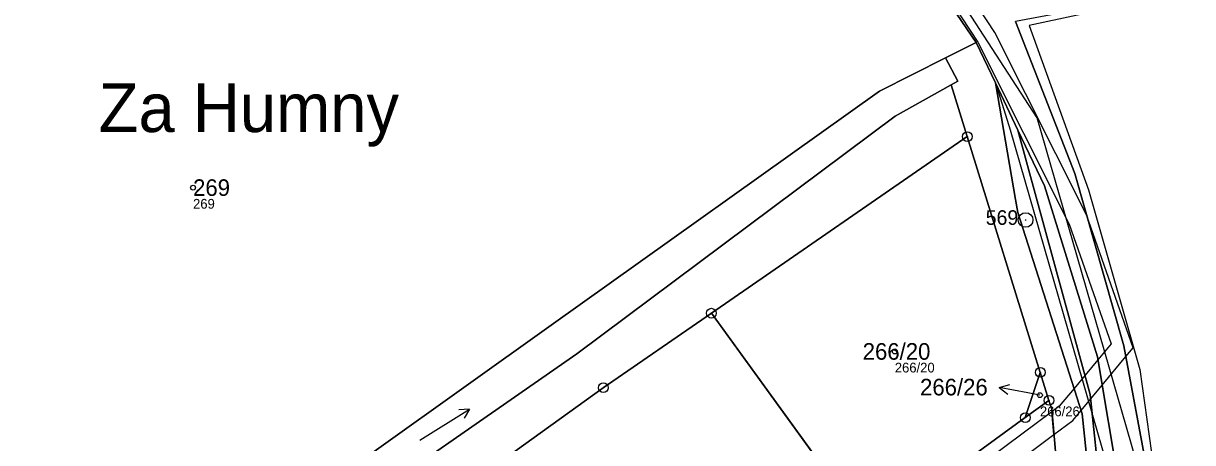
# Model space of a CAD drawing. Extents: x -734504 to -730695, y -1027923 to -1024502.
# Drawn here: x -732188.3 to -732068.2, y -1026585.2 to -1026542.3 of the extents above; entities that cross this region are included whole.
import ezdxf

# ---------------------------------------------------------------- set-up
doc = ezdxf.new("R2010")
doc.units = 0
for name, color, linetype in [('Definiční body', 7, 'Continuous'), ('Hranice parcel', 7, 'Continuous'), ('Parcelní čísla', 7, 'Continuous'), ('Polygon parcely', 7, 'Continuous'), ('Pop  PČ popisy', 7, 'Continuous'), ('Vnitřní kresba', 7, 'Continuous'), ('Věcná břemena k části', 7, 'Continuous'), ('Značky bodu BP', 7, 'Continuous'), ('Značky kultur', 7, 'Continuous')]:
    doc.layers.add(name, color=color, linetype=linetype)

msp = doc.modelspace()

# ---------------------------------------------------------------- linework, layer by layer
at = {"layer": 'Definiční body'}
for centre in [(-732170.86, -1026559.09), (-732098.8, -1026575.89), (-732083.9, -1026580.38)]:
    msp.add_circle(centre, 0.25, dxfattribs=at)
at = {"layer": 'Hranice parcel'}
for p, q in [((-732093.58, -1026545.78), (-732090.45, -1026544.21)), ((-732090.45, -1026544.21), (-732088.47, -1026548.35)), ((-732093.01, -1026548.54), (-732091.36, -1026553.86)), ((-732088.47, -1026548.35), (-732086.16, -1026553.19)), ((-732117.64, -1026571.97), (-732091.36, -1026553.86)), ((-732091.36, -1026553.86), (-732083.86, -1026578.04)), ((-732101.4, -1026594.32), (-732117.64, -1026571.97)), ((-732083.86, -1026578.04), (-732085.4, -1026582.68)), ((-732082.97, -1026580.91), (-732083.86, -1026578.04)), ((-732085.4, -1026582.68), (-732082.97, -1026580.91)), ((-732085.4, -1026582.68), (-732101.4, -1026594.32))]:
    msp.add_line(p, q, dxfattribs=at)
for points in [[(-732090.45, -1026544.21), (-732099.35, -1026531.16), (-732111.65, -1026516.67), (-732126.18, -1026503.42), (-732136.33, -1026495.67), (-732141.2, -1026491.96), (-732143.56, -1026494.09)], [(-732086.41, -1026542.06), (-732080.33, -1026557.64), (-732075.27, -1026575.33), (-732072.4, -1026590.69), (-732070.5, -1026609.31), (-732069.79, -1026623.89), (-732069.53, -1026637.07)], [(-732093.58, -1026545.78), (-732100.39, -1026549.21), (-732134.09, -1026573.18), (-732160.77, -1026592.19), (-732179.73, -1026604.47), (-732207.52, -1026617.41), (-732218.66, -1026619.28)], [(-732093.01, -1026548.54), (-732092.33, -1026548.16), (-732093.58, -1026545.78)], [(-732215.66, -1026623.85), (-732205.5, -1026622), (-732177.22, -1026608.06), (-732158.52, -1026594.95), (-732131.47, -1026576.13), (-732098.75, -1026551.77), (-732093.01, -1026548.54)], [(-732076.75, -1026648.35), (-732076.55, -1026646.37), (-732075.69, -1026619.32), (-732079.57, -1026582.28), (-732086.17, -1026561.64), (-732086.4, -1026560.3), (-732088.47, -1026548.35)], [(-732077.67, -1026590.42), (-732078.73, -1026580.32), (-732086.16, -1026553.19)], [(-732086.16, -1026553.19), (-732083.43, -1026558.91), (-732078, -1026576.45), (-732075.75, -1026589.72), (-732073.63, -1026607.11), (-732073.03, -1026623.08), (-732073.42, -1026628.94), (-732073.91, -1026636.29), (-732075.49, -1026649.51)], [(-732139.51, -1026587.35), (-732128.74, -1026579.61), (-732117.64, -1026571.97)], [(-732081.95, -1026590.07), (-732082.69, -1026581.82), (-732082.97, -1026580.91)]]:
    msp.add_lwpolyline(points, dxfattribs=at)
at = {"layer": 'Polygon parcely'}
for points in [[(-732166.5, -1026512.57), (-732166.77, -1026512.77), (-732177.35, -1026520.82), (-732192.85, -1026531.34), (-732205.86, -1026539.73), (-732220.88, -1026549.51), (-732254.31, -1026570.23), (-732238.45, -1026593.6), (-732218.66, -1026619.28), (-732207.52, -1026617.41), (-732179.73, -1026604.47), (-732160.77, -1026592.19), (-732134.09, -1026573.18), (-732100.39, -1026549.21), (-732093.58, -1026545.78), (-732090.45, -1026544.21), (-732099.35, -1026531.16), (-732111.65, -1026516.67), (-732126.18, -1026503.42), (-732136.33, -1026495.67), (-732141.2, -1026491.96), (-732143.56, -1026494.09), (-732155.67, -1026504.25), (-732164.04, -1026510.73)], [(-732070.5, -1026609.31), (-732069.79, -1026623.89), (-732069.53, -1026637.07), (-732059.39, -1026626.01), (-732059.07, -1026625.66), (-732035.48, -1026606.53), (-732032.04, -1026600.26), (-732048.29, -1026578.92), (-732057.25, -1026564.44), (-732061.67, -1026537.42), (-732086.41, -1026542.06), (-732080.33, -1026557.64), (-732075.27, -1026575.33), (-732072.4, -1026590.69)], [(-732205.5, -1026622), (-732177.22, -1026608.06), (-732158.52, -1026594.95), (-732131.47, -1026576.13), (-732098.75, -1026551.77), (-732093.01, -1026548.54), (-732092.33, -1026548.16), (-732093.58, -1026545.78), (-732100.39, -1026549.21), (-732134.09, -1026573.18), (-732160.77, -1026592.19), (-732179.73, -1026604.47), (-732207.52, -1026617.41), (-732218.66, -1026619.28), (-732215.66, -1026623.85)], [(-732128.74, -1026579.61), (-732117.64, -1026571.97), (-732091.36, -1026553.86), (-732093.01, -1026548.54), (-732098.75, -1026551.77), (-732131.47, -1026576.13), (-732158.52, -1026594.95), (-732177.22, -1026608.06), (-732205.5, -1026622), (-732215.66, -1026623.85), (-732205.45, -1026634.43), (-732182.49, -1026618.19), (-732177.84, -1026614.9), (-732161.05, -1026602.83), (-732139.51, -1026587.35)], [(-732075.41, -1026647.11), (-732075.07, -1026636.19), (-732074.42, -1026623.29), (-732074.53, -1026621.63), (-732075.48, -1026607), (-732077.67, -1026590.42), (-732078.73, -1026580.32), (-732086.16, -1026553.19), (-732088.47, -1026548.35), (-732086.4, -1026560.3), (-732086.17, -1026561.64), (-732079.57, -1026582.28), (-732075.69, -1026619.32), (-732076.55, -1026646.37), (-732076.75, -1026648.35), (-732076.65, -1026648.26)], [(-732075.49, -1026649.51), (-732073.91, -1026636.29), (-732073.42, -1026628.94), (-732073.03, -1026623.08), (-732073.63, -1026607.11), (-732075.75, -1026589.72), (-732078, -1026576.45), (-732083.43, -1026558.91), (-732086.16, -1026553.19), (-732078.73, -1026580.32), (-732077.67, -1026590.42), (-732075.48, -1026607), (-732074.53, -1026621.63), (-732074.42, -1026623.29), (-732075.07, -1026636.19), (-732075.41, -1026647.11)], [(-732085.4, -1026582.68), (-732083.86, -1026578.04), (-732091.36, -1026553.86), (-732117.64, -1026571.97), (-732101.4, -1026594.32)], [(-732101.4, -1026594.32), (-732117.64, -1026571.97), (-732128.74, -1026579.61), (-732139.51, -1026587.35), (-732123.02, -1026610.05)], [(-732082.97, -1026580.91), (-732083.86, -1026578.04), (-732085.4, -1026582.68)], [(-732123.02, -1026610.05), (-732144.47, -1026625.66), (-732165.79, -1026641.17), (-732182.83, -1026653.57), (-732185.26, -1026655.34), (-732179.65, -1026661.14), (-732175.4, -1026658.05), (-732156.82, -1026644.53), (-732134.37, -1026628.21), (-732111.48, -1026611.55), (-732085.59, -1026592.72), (-732081.95, -1026590.07), (-732082.69, -1026581.82), (-732082.97, -1026580.91), (-732085.4, -1026582.68), (-732101.4, -1026594.32)]]:
    msp.add_lwpolyline(points, close=True, dxfattribs=at)
for points in [[(-732099.35, -1026531.16), (-732090.45, -1026544.21), (-732088.47, -1026548.35), (-732086.16, -1026553.19), (-732083.43, -1026558.91), (-732078, -1026576.45), (-732075.75, -1026589.72), (-732073.63, -1026607.11), (-732073.03, -1026623.08), (-732073.42, -1026628.94), (-732073.91, -1026636.29), (-732075.49, -1026649.51), (-732077.64, -1026660.06), (-732078.01, -1026660.91), (-732080.52, -1026666.69), (-732085.45, -1026676.38)], [(-732078.62, -1026670.82), (-732074.95, -1026661.55), (-732072.78, -1026651.68), (-732071.93, -1026647.84), (-732070.78, -1026642.68), (-732069.53, -1026637.07), (-732069.79, -1026623.89), (-732070.5, -1026609.31), (-732072.4, -1026590.69), (-732075.27, -1026575.33), (-732080.33, -1026557.64), (-732086.41, -1026542.06)], [(-732075.69, -1026619.32), (-732079.57, -1026582.28), (-732086.17, -1026561.64), (-732086.4, -1026560.3), (-732088.47, -1026548.35), (-732090.45, -1026544.21), (-732093.58, -1026545.78), (-732092.33, -1026548.16), (-732093.01, -1026548.54), (-732091.36, -1026553.86), (-732083.86, -1026578.04), (-732082.97, -1026580.91), (-732082.69, -1026581.82), (-732081.95, -1026590.07)]]:
    msp.add_lwpolyline(points, dxfattribs=at)
at = {"layer": 'Pop  PČ popisy'}
for p, q in [((-732088.08, -1026579.58), (-732087, -1026579.28)), ((-732085.13, -1026580.15), (-732088.08, -1026579.58)), ((-732088.08, -1026579.58), (-732087.19, -1026580.26)), ((-732083.9, -1026580.38), (-732085.13, -1026580.15))]:
    msp.add_line(p, q, dxfattribs=at)
at = {"layer": 'Vnitřní kresba'}
msp.add_lwpolyline([(-732061.13, -1026537.35), (-732085.01, -1026542.48), (-732078.92, -1026559.32), (-732073.63, -1026577.76), (-732071.73, -1026591.42), (-732069.62, -1026609.74), (-732068.98, -1026636.13), (-732059.46, -1026625.23), (-732039.49, -1026615.52), (-732026.13, -1026613.13), (-732013.67, -1026616.52), (-731996.27, -1026634.52), (-731967.83, -1026652.33), (-731949.59, -1026613.99), (-731927.58, -1026565.74), (-731904.67, -1026526.33)], dxfattribs=at)
at = {"layer": 'Věcná břemena k části'}
for points in [[(-732099.35, -1026531.16), (-732090.45, -1026544.21), (-732088.47, -1026548.35), (-732086.94, -1026553.18), (-732077.02, -1026587.52), (-732073.1, -1026632.62), (-732069.62, -1026632.42), (-732065.03, -1026632.16), (-732056.49, -1026631.67), (-732032.51, -1026630.31), (-732025.2, -1026631.69), (-732022.86, -1026629.07), (-732032.31, -1026627.29), (-732057.99, -1026628.75), (-732062.12, -1026628.99), (-732069.68, -1026629.42), (-732070.36, -1026629.46), (-732074.06, -1026586.96), (-732084.18, -1026551.92), (-732101.02, -1026526)], [(-732097.7, -1026532.86), (-732090.26, -1026544.19), (-732080.89, -1026562.83), (-732076.58, -1026575.11), (-732077.95, -1026576.75), (-732079.27, -1026578.34), (-732080.4, -1026579.69), (-732081.91, -1026581.51), (-732082.67, -1026582.07), (-732082.46, -1026584.41), (-732080.53, -1026582.97), (-732079.68, -1026581.95), (-732078.68, -1026580.76), (-732077.51, -1026579.34), (-732075.07, -1026576.41), (-732074.33, -1026575.53), (-732079.12, -1026561.87), (-732088.53, -1026543.18), (-732096.09, -1026531.67)], [(-732112.29, -1026606.7), (-732082.46, -1026584.41), (-732082.67, -1026582.07), (-732098.21, -1026593.63)]]:
    msp.add_lwpolyline(points, dxfattribs=at)
at = {"layer": 'Značky bodu BP'}
for centre, radius in [((-732091.36, -1026553.86), 0.5), ((-732091.36, -1026553.86), 0.0303), ((-732085.37, -1026562.41), 0.75), ((-732085.37, -1026562.41), 0.03), ((-732117.64, -1026571.97), 0.5), ((-732117.64, -1026571.97), 0.0303), ((-732083.86, -1026578.04), 0.5), ((-732083.86, -1026578.04), 0.0303), ((-732128.74, -1026579.61), 0.5), ((-732128.74, -1026579.61), 0.0303), ((-732082.97, -1026580.91), 0.5), ((-732082.97, -1026580.91), 0.0303), ((-732085.4, -1026582.68), 0.5), ((-732085.4, -1026582.68), 0.0303)]:
    msp.add_circle(centre, radius, dxfattribs=at)
at = {"layer": 'Značky kultur'}
for p, q in [((-732147.56, -1026584.98), (-732142.47, -1026581.8)), ((-732142.47, -1026581.8), (-732143.56, -1026581.89)), ((-732142.47, -1026581.8), (-732143.03, -1026582.74))]:
    msp.add_line(p, q, dxfattribs=at)

# ---------------------------------------------------------------- texts
at = {"layer": 'Definiční body'}
for s, p in [('269', (-732170.86, -1026561.25)), ('266/20', (-732098.8, -1026578.05)), ('266/26', (-732083.9, -1026582.54))]:
    msp.add_text(s, height=1, dxfattribs=at).set_placement(p)
at = {"layer": 'Parcelní čísla'}
for s, p in [('269', (-732170.86, -1026559.94)), ('266/20', (-732102.1, -1026576.74)), ('266/26', (-732096.21, -1026580.4))]:
    msp.add_text(s, height=1.7, dxfattribs=at).set_placement(p)
at = {"layer": 'Pop  PČ popisy'}
msp.add_text('Za Humny', height=5, dxfattribs=at).set_placement((-732180.55, -1026553.39))
at = {"layer": 'Značky bodu BP'}
msp.add_text('569', height=1.5, dxfattribs=at).set_placement((-732089.47, -1026562.91))

doc.saveas('drawing.dxf')
